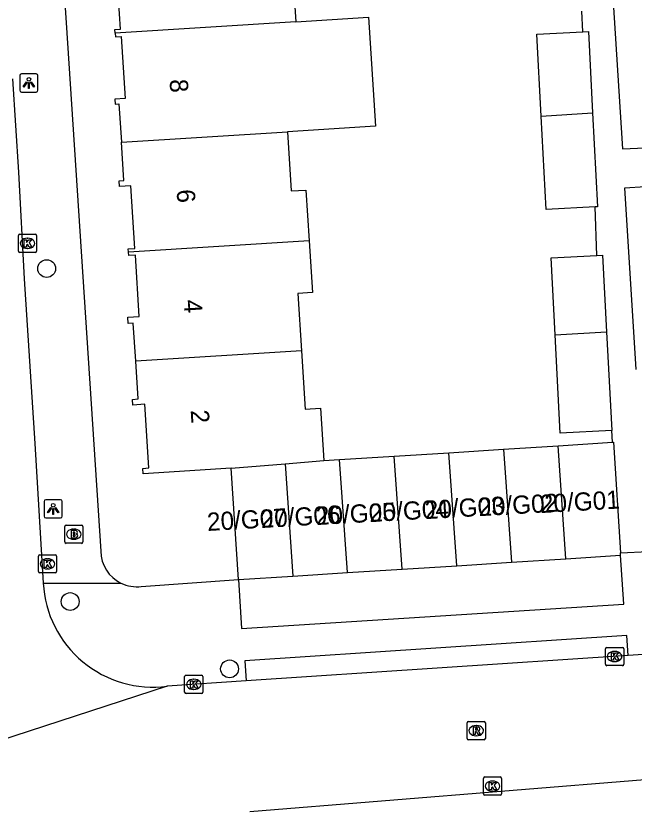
# Model space of a CAD drawing. Extents: x 159689 to 160786, y 387323 to 388339.
# Drawn here: x 160232.55 to 160266.51, y 387825.64 to 387869.09 of the extents above; entities that cross this region are included whole.
import ezdxf

# ---------------------------------------------------------------- set-up
doc = ezdxf.new("R2010")
doc.units = 0
for name, color, linetype in [('IMGEO_Boom', 7, 'Continuous'), ('IMGEO_Brandkraan', 7, 'Continuous'), ('IMGEO_Kolk', 7, 'Continuous'), ('IMGEO_Lichtpunt', 7, 'Continuous'), ('IMGEO_Pand', 7, 'Continuous'), ('IMGEO_Pand_nummerreeks', 7, 'Continuous'), ('IMGEO_Rijbaan_lokaal_open', 7, 'Continuous'), ('IMGEO_Rioolput', 7, 'Continuous'), ('IMGEO_Voetpad_open', 7, 'Continuous')]:
    doc.layers.add(name, color=color, linetype=linetype)

msp = doc.modelspace()

# ---------------------------------------------------------------- linework, layer by layer
at = {"layer": 'IMGEO_Boom'}
for centre in [(160234.247, 387855.215), (160235.539, 387836.933), (160244.289, 387833.235)]:
    msp.add_circle(centre, 0.489, dxfattribs=at)
at = {"layer": 'IMGEO_Brandkraan'}
for p, q in [((160235.236, 387840.204), (160235.236, 387841.056)), ((160235.311, 387841.13), (160236.163, 387841.13)), ((160235.724, 387840.91), (160235.749, 387840.91)), ((160236.237, 387841.056), (160236.237, 387840.204)), ((160236.163, 387840.13), (160235.311, 387840.13)), ((160235.747, 387840.35), (160235.722, 387840.35))]:
    msp.add_line(p, q, dxfattribs=at)
for points in [[(160235.236, 387840.204), (160235.236, 387841.056)], [(160235.311, 387841.13), (160236.163, 387841.13)], [(160236.237, 387841.056), (160236.237, 387840.204)], [(160235.584, 387840.83), (160235.584, 387840.43), (160235.797, 387840.43)], [(160235.815, 387840.83), (160235.584, 387840.83)], [(160235.763, 387840.749), (160235.709, 387840.749), (160235.709, 387840.673)], [(160235.709, 387840.673), (160235.762, 387840.673)], [(160235.771, 387840.597), (160235.709, 387840.597), (160235.709, 387840.516)], [(160235.709, 387840.516), (160235.771, 387840.516)], [(160236.163, 387840.13), (160235.311, 387840.13)]]:
    msp.add_lwpolyline(points, dxfattribs=at)
for centre, radius, start, end in [((160235.313, 387841.054), 0.0765, 91.552, 178.448), ((160235.313, 387841.054), 0.0765, 91.552, 178.448), ((160236.161, 387841.054), 0.0765, 1.552, 88.448), ((160236.161, 387841.054), 0.0765, 1.552, 88.448), ((160235.764, 387840.711), 0.0379, 267.8285, 90.9355), ((160235.772, 387840.556), 0.0404, 269.8759, 90.5077), ((160235.803, 387840.681), 0.251, 268.6676, 293.5347), ((160235.819, 387840.685), 0.145, 59.4692, 91.5367), ((160235.844, 387840.732), 0.0922, 285.5137, 58.1501), ((160235.849, 387840.54), 0.105, 301.3115, 78.989), ((160235.313, 387840.206), 0.0765, 181.552, 268.448), ((160235.313, 387840.206), 0.0765, 181.552, 268.448), ((160236.161, 387840.206), 0.0765, 271.552, 358.448), ((160236.161, 387840.206), 0.0765, 271.552, 358.448)]:
    msp.add_arc(centre, radius, start, end, dxfattribs=at)
for centre, major_axis, ratio, start_param, end_param in [((160235.723, 387840.63), (-0.387, 0.002), 0.722429, 4.712389, 7.853982), ((160235.748, 387840.63), (-0.39, 0.002), 0.717154, 1.570796, 4.712389)]:
    msp.add_ellipse(centre, major_axis=major_axis, ratio=ratio, start_param=start_param, end_param=end_param, dxfattribs=at)
at = {"layer": 'IMGEO_Kolk'}
for p, q in [((160232.692, 387856.174), (160232.692, 387857.026)), ((160232.767, 387857.1), (160233.619, 387857.1)), ((160233.693, 387857.026), (160233.693, 387856.174)), ((160233.18, 387856.88), (160233.205, 387856.88)), ((160233.619, 387856.1), (160232.767, 387856.1)), ((160233.203, 387856.32), (160233.178, 387856.32)), ((160233.793, 387838.577), (160233.793, 387839.429)), ((160233.868, 387839.503), (160234.72, 387839.503)), ((160234.281, 387839.283), (160234.306, 387839.283)), ((160234.794, 387839.429), (160234.794, 387838.577)), ((160234.304, 387838.723), (160234.279, 387838.723)), ((160234.72, 387838.503), (160233.868, 387838.503)), ((160265.007, 387834.413), (160265.859, 387834.413)), ((160264.932, 387833.487), (160264.932, 387834.339)), ((160265.42, 387834.193), (160265.445, 387834.193)), ((160265.933, 387834.339), (160265.933, 387833.487)), ((160265.443, 387833.633), (160265.418, 387833.633)), ((160265.859, 387833.413), (160265.007, 387833.413)), ((160241.823, 387831.959), (160241.823, 387832.811)), ((160241.898, 387832.885), (160242.75, 387832.885)), ((160242.311, 387832.665), (160242.336, 387832.665)), ((160242.824, 387832.811), (160242.824, 387831.959)), ((160242.75, 387831.885), (160241.898, 387831.885)), ((160242.334, 387832.105), (160242.309, 387832.105)), ((160258.225, 387826.374), (160258.225, 387827.226)), ((160258.3, 387827.3), (160259.152, 387827.3)), ((160258.713, 387827.08), (160258.738, 387827.08)), ((160259.226, 387827.226), (160259.226, 387826.374)), ((160259.152, 387826.3), (160258.3, 387826.3)), ((160258.736, 387826.52), (160258.711, 387826.52))]:
    msp.add_line(p, q, dxfattribs=at)
for points in [[(160232.692, 387856.174), (160232.692, 387857.026)], [(160232.767, 387857.1), (160233.619, 387857.1)], [(160233.693, 387857.026), (160233.693, 387856.174)], [(160233.013, 387856.8), (160233.136, 387856.8), (160233.136, 387856.649), (160233.266, 387856.8), (160233.43, 387856.8), (160233.284, 387856.649), (160233.437, 387856.4), (160233.285, 387856.4), (160233.2, 387856.564), (160233.136, 387856.497), (160233.136, 387856.4), (160233.013, 387856.4), (160233.013, 387856.8)], [(160233.619, 387856.1), (160232.767, 387856.1)], [(160233.793, 387838.577), (160233.793, 387839.429)], [(160233.868, 387839.503), (160234.72, 387839.503)], [(160234.114, 387839.203), (160234.237, 387839.203), (160234.237, 387839.052), (160234.367, 387839.203), (160234.531, 387839.203), (160234.385, 387839.052), (160234.538, 387838.803), (160234.386, 387838.803), (160234.301, 387838.967), (160234.237, 387838.9), (160234.237, 387838.803), (160234.114, 387838.803), (160234.114, 387839.203)], [(160234.794, 387839.429), (160234.794, 387838.577)], [(160234.72, 387838.503), (160233.868, 387838.503)], [(160265.007, 387834.413), (160265.859, 387834.413)], [(160264.932, 387833.487), (160264.932, 387834.339)], [(160265.253, 387834.113), (160265.376, 387834.113), (160265.376, 387833.962), (160265.506, 387834.113), (160265.67, 387834.113), (160265.524, 387833.962), (160265.677, 387833.713), (160265.525, 387833.713), (160265.44, 387833.877), (160265.376, 387833.81), (160265.376, 387833.713), (160265.253, 387833.713), (160265.253, 387834.113)], [(160265.933, 387834.339), (160265.933, 387833.487)], [(160265.859, 387833.413), (160265.007, 387833.413)], [(160241.823, 387831.959), (160241.823, 387832.811)], [(160241.898, 387832.885), (160242.75, 387832.885)], [(160242.824, 387832.811), (160242.824, 387831.959)], [(160242.144, 387832.585), (160242.267, 387832.585), (160242.267, 387832.434), (160242.397, 387832.585), (160242.561, 387832.585), (160242.415, 387832.434), (160242.568, 387832.185), (160242.416, 387832.185), (160242.331, 387832.349), (160242.267, 387832.282), (160242.267, 387832.185), (160242.144, 387832.185), (160242.144, 387832.585)], [(160242.75, 387831.885), (160241.898, 387831.885)], [(160258.225, 387826.374), (160258.225, 387827.226)], [(160258.3, 387827.3), (160259.152, 387827.3)], [(160258.546, 387827), (160258.669, 387827), (160258.669, 387826.849), (160258.799, 387827), (160258.963, 387827), (160258.817, 387826.849), (160258.97, 387826.6), (160258.818, 387826.6), (160258.733, 387826.764), (160258.669, 387826.697), (160258.669, 387826.6), (160258.546, 387826.6), (160258.546, 387827)], [(160259.226, 387827.226), (160259.226, 387826.374)], [(160259.152, 387826.3), (160258.3, 387826.3)]]:
    msp.add_lwpolyline(points, dxfattribs=at)
for centre, start, end in [((160232.769, 387857.024), 91.552, 178.448), ((160232.769, 387857.024), 91.552, 178.448), ((160233.617, 387857.024), 1.552, 88.448), ((160233.617, 387857.024), 1.552, 88.448), ((160232.769, 387856.176), 181.552, 268.448), ((160232.769, 387856.176), 181.552, 268.448), ((160233.617, 387856.176), 271.552, 358.448), ((160233.617, 387856.176), 271.552, 358.448), ((160233.87, 387839.427), 91.552, 178.448), ((160233.87, 387839.427), 91.552, 178.448), ((160234.718, 387839.427), 1.552, 88.448), ((160234.718, 387839.427), 1.552, 88.448), ((160233.87, 387838.579), 181.552, 268.448), ((160233.87, 387838.579), 181.552, 268.448), ((160234.718, 387838.579), 271.552, 358.448), ((160234.718, 387838.579), 271.552, 358.448), ((160265.009, 387834.337), 91.552, 178.448), ((160265.009, 387834.337), 91.552, 178.448), ((160265.857, 387834.337), 1.552, 88.448), ((160265.857, 387834.337), 1.552, 88.448), ((160265.009, 387833.489), 181.552, 268.448), ((160265.009, 387833.489), 181.552, 268.448), ((160265.857, 387833.489), 271.552, 358.448), ((160265.857, 387833.489), 271.552, 358.448), ((160241.9, 387832.809), 91.552, 178.448), ((160241.9, 387832.809), 91.552, 178.448), ((160242.748, 387832.809), 1.552, 88.448), ((160242.748, 387832.809), 1.552, 88.448), ((160241.9, 387831.961), 181.552, 268.448), ((160241.9, 387831.961), 181.552, 268.448), ((160242.748, 387831.961), 271.552, 358.448), ((160242.748, 387831.961), 271.552, 358.448), ((160258.302, 387827.224), 91.552, 178.448), ((160258.302, 387827.224), 91.552, 178.448), ((160259.15, 387827.224), 1.552, 88.448), ((160259.15, 387827.224), 1.552, 88.448), ((160258.302, 387826.376), 181.552, 268.448), ((160258.302, 387826.376), 181.552, 268.448), ((160259.15, 387826.376), 271.552, 358.448), ((160259.15, 387826.376), 271.552, 358.448)]:
    msp.add_arc(centre, 0.0765, start, end, dxfattribs=at)
for centre, major_axis, ratio, start_param, end_param in [((160233.179, 387856.6), (-0.387, 0.002), 0.722429, 4.712389, 7.853982), ((160233.204, 387856.6), (-0.39, 0.002), 0.717154, 1.570796, 4.712389), ((160234.28, 387839.003), (-0.387, 0.002), 0.722429, 4.712389, 7.853982), ((160234.305, 387839.003), (-0.39, 0.002), 0.717154, 1.570796, 4.712389), ((160265.419, 387833.913), (-0.387, 0.002), 0.722429, 4.712389, 7.853982), ((160265.444, 387833.913), (-0.39, 0.002), 0.717154, 1.570796, 4.712389), ((160242.31, 387832.385), (-0.387, 0.002), 0.722429, 4.712389, 7.853982), ((160242.335, 387832.385), (-0.39, 0.002), 0.717154, 1.570796, 4.712389), ((160258.712, 387826.8), (-0.387, 0.002), 0.722429, 4.712389, 7.853982), ((160258.737, 387826.8), (-0.39, 0.002), 0.717154, 1.570796, 4.712389)]:
    msp.add_ellipse(centre, major_axis=major_axis, ratio=ratio, start_param=start_param, end_param=end_param, dxfattribs=at)
at = {"layer": 'IMGEO_Lichtpunt'}
for p, q in [((160232.77, 387865.811), (160232.77, 387865.004)), ((160232.77, 387865.811), (160232.77, 387865.004)), ((160233.672, 387865.906), (160232.864, 387865.906)), ((160233.672, 387865.906), (160232.864, 387865.906)), ((160233.766, 387865.004), (160233.766, 387865.811)), ((160233.766, 387865.004), (160233.766, 387865.811)), ((160232.864, 387864.91), (160233.672, 387864.91)), ((160232.864, 387864.91), (160233.672, 387864.91)), ((160234.108, 387842.425), (160234.108, 387841.618)), ((160234.108, 387842.425), (160234.108, 387841.618)), ((160235.01, 387842.52), (160234.202, 387842.52)), ((160235.01, 387842.52), (160234.202, 387842.52)), ((160235.104, 387841.618), (160235.104, 387842.425)), ((160235.104, 387841.618), (160235.104, 387842.425)), ((160234.202, 387841.524), (160235.01, 387841.524)), ((160234.202, 387841.524), (160235.01, 387841.524))]:
    msp.add_line(p, q, dxfattribs=at)
for points in [[(160233.144, 387865.475), (160233.183, 387865.447), (160232.995, 387865.185), (160232.957, 387865.212), (160233.144, 387865.475)], [(160233.246, 387865.427), (160233.293, 387865.427), (160233.293, 387865.105), (160233.246, 387865.105), (160233.246, 387865.427)], [(160233.356, 387865.447), (160233.394, 387865.474), (160233.581, 387865.212), (160233.542, 387865.184), (160233.356, 387865.447)], [(160234.482, 387842.089), (160234.521, 387842.061), (160234.333, 387841.799), (160234.295, 387841.826), (160234.482, 387842.089)], [(160234.584, 387842.041), (160234.631, 387842.041), (160234.631, 387841.719), (160234.584, 387841.719), (160234.584, 387842.041)], [(160234.694, 387842.061), (160234.732, 387842.088), (160234.919, 387841.826), (160234.88, 387841.798), (160234.694, 387842.061)]]:
    msp.add_lwpolyline(points, dxfattribs=at)
for centre in [(160233.269, 387865.609), (160234.607, 387842.223)]:
    msp.add_circle(centre, 0.0994, dxfattribs=at)
for centre, start, end in [((160232.864, 387865.811), 90, 180), ((160232.864, 387865.811), 90, 180), ((160233.672, 387865.811), 0, 90), ((160233.672, 387865.811), 0, 90), ((160232.864, 387865.004), 180, 270), ((160232.864, 387865.004), 180, 270), ((160233.672, 387865.004), 270, 0), ((160233.672, 387865.004), 270, 360), ((160234.202, 387842.425), 90, 180), ((160234.202, 387842.425), 90, 180), ((160235.01, 387842.425), 0, 90), ((160235.01, 387842.425), 0, 90), ((160234.202, 387841.618), 180, 270), ((160234.202, 387841.618), 180, 270), ((160235.01, 387841.618), 270, 0), ((160235.01, 387841.618), 270, 360)]:
    msp.add_arc(centre, 0.0946, start, end, dxfattribs=at)
at = {"layer": 'IMGEO_Pand'}
for points in [[(160246.697, 387874.823), (160246.911, 387871.452), (160247.752, 387871.506), (160247.927, 387868.76)], [(160238.009, 387868.142), (160237.997, 387868.338), (160238.293, 387868.357), (160238.077, 387871.746), (160237.544, 387871.712), (160237.527, 387871.967), (160237.754, 387871.982), (160237.626, 387873.983), (160237.382, 387873.967), (160237.367, 387874.204), (160242.419, 387874.525)], [(160247.927, 387868.76), (160238.009, 387868.142)], [(160247.927, 387868.76), (160251.923, 387869.014), (160252.303, 387863.032), (160247.466, 387862.725)], [(160238.009, 387868.142), (160238.022, 387867.945), (160238.34, 387867.966), (160238.557, 387864.563), (160237.985, 387864.526), (160238.002, 387864.248), (160238.216, 387864.262), (160238.35, 387862.158)], [(160261.402, 387863.592), (160261.168, 387868.084), (160263.691, 387868.215)], [(160263.691, 387868.215), (160263.991, 387868.231), (160264.223, 387863.767)], [(160261.402, 387863.592), (160264.223, 387863.767)], [(160264.358, 387858.608), (160261.669, 387858.468), (160261.402, 387863.592)], [(160264.223, 387863.767), (160264.491, 387858.615), (160264.358, 387858.608)], [(160238.35, 387862.158), (160247.466, 387862.725)], [(160247.466, 387862.725), (160247.672, 387859.477), (160248.484, 387859.529), (160248.662, 387856.736)], [(160238.738, 387856.118), (160238.727, 387856.298), (160239.079, 387856.32), (160238.861, 387859.753), (160238.247, 387859.714), (160238.226, 387860.037), (160238.484, 387860.053), (160238.35, 387862.158)], [(160248.662, 387856.736), (160238.738, 387856.118)], [(160248.662, 387856.736), (160248.842, 387853.906), (160248.032, 387853.854), (160248.232, 387850.704)], [(160239.136, 387850.138), (160239.003, 387852.22), (160238.723, 387852.202), (160238.702, 387852.539), (160239.332, 387852.579), (160239.117, 387855.96), (160238.75, 387855.937), (160238.738, 387856.118)], [(160262.168, 387851.571), (160261.948, 387855.798), (160264.463, 387855.929)], [(160264.463, 387855.929), (160264.771, 387855.945), (160264.989, 387851.747)], [(160262.168, 387851.571), (160264.989, 387851.747)], [(160264.989, 387851.747), (160265.271, 387846.329)], [(160265.271, 387846.329), (160262.449, 387846.182), (160262.168, 387851.571)], [(160248.232, 387850.704), (160239.136, 387850.138)], [(160248.232, 387850.704), (160248.436, 387847.502), (160249.288, 387847.556), (160249.471, 387844.669)], [(160244.382, 387844.258), (160239.539, 387843.95), (160239.52, 387844.246), (160239.862, 387844.268), (160239.639, 387847.766), (160238.976, 387847.724), (160238.956, 387848.036), (160239.268, 387848.056), (160239.136, 387850.138)], [(160262.327, 387845.486), (160265.313, 387845.676)], [(160265.313, 387845.676), (160265.364, 387845.679), (160265.75, 387839.608)], [(160256.33, 387845.105), (160259.328, 387845.295)], [(160259.328, 387845.295), (160262.327, 387845.486)], [(160259.328, 387845.295), (160259.763, 387839.092)], [(160262.761, 387839.282), (160262.327, 387845.486)], [(160250.333, 387844.724), (160253.332, 387844.914)], [(160253.332, 387844.914), (160256.33, 387845.105)], [(160253.766, 387838.711), (160253.332, 387844.914)], [(160256.764, 387838.901), (160256.33, 387845.105)], [(160244.382, 387844.258), (160247.338, 387844.497)], [(160247.338, 387844.497), (160249.471, 387844.669)], [(160247.338, 387844.497), (160247.769, 387838.33)], [(160249.471, 387844.669), (160250.333, 387844.724)], [(160250.768, 387838.52), (160250.333, 387844.724)], [(160244.771, 387838.139), (160244.382, 387844.258)], [(160265.759, 387839.473), (160265.75, 387839.608)], [(160259.763, 387839.092), (160262.761, 387839.282)], [(160262.761, 387839.282), (160265.759, 387839.473)], [(160250.768, 387838.52), (160253.766, 387838.711)], [(160253.766, 387838.711), (160256.764, 387838.901)], [(160256.764, 387838.901), (160259.763, 387839.092)], [(160244.771, 387838.139), (160247.769, 387838.33)], [(160247.769, 387838.33), (160250.768, 387838.52)]]:
    msp.add_lwpolyline(points, dxfattribs=at)
at = {"layer": 'IMGEO_Rijbaan_lokaal_open'}
for points in [[(160232.373, 387865.641), (160232.704, 387860.507), (160233.008, 387854.654), (160233.597, 387845.602), (160234.061, 387837.94)], [(160329.439, 387838.117), (160324.666, 387837.815), (160317.074, 387837.334), (160266.183, 387833.964)], [(160266.183, 387833.964), (160245.208, 387832.575)], [(160240.867, 387832.288), (160223.948, 387826.779)], [(160245.208, 387832.575), (160240.867, 387832.288)], [(160267.095, 387827.148), (160245.41, 387825.395)]]:
    msp.add_lwpolyline(points, dxfattribs=at)
msp.add_arc((160240.079, 387838.263), 6.027, 183.0757, 277.5089, dxfattribs=at)
at = {"layer": 'IMGEO_Rioolput'}
for p, q in [((160257.335, 387829.417), (160257.335, 387830.269)), ((160257.41, 387830.343), (160258.262, 387830.343)), ((160257.823, 387830.123), (160257.848, 387830.123)), ((160258.336, 387830.269), (160258.336, 387829.417)), ((160258.262, 387829.343), (160257.41, 387829.343)), ((160257.846, 387829.563), (160257.821, 387829.563))]:
    msp.add_line(p, q, dxfattribs=at)
for points in [[(160257.335, 387829.417), (160257.335, 387830.269)], [(160257.41, 387830.343), (160258.262, 387830.343)], [(160257.924, 387830.041), (160257.672, 387830.043), (160257.672, 387829.643)], [(160258.336, 387830.269), (160258.336, 387829.417)], [(160257.672, 387829.643), (160257.796, 387829.643), (160257.796, 387829.805), (160257.807, 387829.805)], [(160257.85, 387829.962), (160257.796, 387829.962), (160257.796, 387829.881)], [(160257.796, 387829.881), (160257.848, 387829.881)], [(160257.854, 387829.776), (160257.925, 387829.643), (160258.065, 387829.643), (160258, 387829.769)], [(160258.262, 387829.343), (160257.41, 387829.343)]]:
    msp.add_lwpolyline(points, dxfattribs=at)
for centre, radius, start, end in [((160257.412, 387830.267), 0.0765, 91.552, 178.448), ((160257.412, 387830.267), 0.0765, 91.552, 178.448), ((160257.923, 387829.931), 0.109, 350.3612, 89.416), ((160258.26, 387830.267), 0.0765, 1.552, 88.448), ((160258.26, 387830.267), 0.0765, 1.552, 88.448), ((160257.806, 387829.752), 0.0533, 26.0293, 88.6989), ((160257.832, 387830.07), 0.19, 274.7715, 282.9687), ((160257.856, 387829.866), 0.0964, 77.0061, 93.1865), ((160257.87, 387829.923), 0.0378, 276.6634, 79.6772), ((160257.921, 387829.931), 0.112, 277.5842, 350.9817), ((160257.905, 387829.716), 0.108, 29.5134, 73.7905), ((160257.412, 387829.419), 0.0765, 181.552, 268.448), ((160257.412, 387829.419), 0.0765, 181.552, 268.448), ((160258.26, 387829.419), 0.0765, 271.552, 358.448), ((160258.26, 387829.419), 0.0765, 271.552, 358.448)]:
    msp.add_arc(centre, radius, start, end, dxfattribs=at)
for centre, major_axis, ratio, start_param, end_param in [((160257.822, 387829.843), (-0.387, 0.002), 0.722429, 4.712389, 7.853982), ((160257.847, 387829.843), (-0.39, 0.002), 0.717154, 1.570796, 4.712389)]:
    msp.add_ellipse(centre, major_axis=major_axis, ratio=ratio, start_param=start_param, end_param=end_param, dxfattribs=at)
at = {"layer": 'IMGEO_Voetpad_open'}
for points in [[(160234.7, 387878.216), (160237.22, 387839.697)], [(160265.199, 387872.173), (160265.856, 387861.784), (160267.105, 387861.853)], [(160263.691, 387868.215), (160263.632, 387869.35)], [(160266.622, 387849.679), (160265.991, 387859.653), (160267.111, 387859.715)], [(160264.463, 387855.929), (160264.358, 387858.608)], [(160265.313, 387845.676), (160265.271, 387846.329)], [(160265.75, 387839.608), (160267.27, 387839.686)], [(160244.771, 387838.139), (160244.941, 387835.461), (160265.93, 387836.796), (160265.759, 387839.473)], [(160234.061, 387837.94), (160238.327, 387837.942)], [(160239.442, 387837.76), (160244.771, 387838.139)], [(160266.183, 387833.964), (160266.11, 387835.062), (160245.135, 387833.673), (160245.208, 387832.575)]]:
    msp.add_lwpolyline(points, dxfattribs=at)
for centre, radius, start, end in [((160239.188, 387839.712), 1.968, 180.4271, 244.0578), ((160239.187, 387839.705), 1.961, 243.991, 277.4679)]:
    msp.add_arc(centre, radius, start, end, dxfattribs=at)

# ---------------------------------------------------------------- texts
at = {"layer": 'IMGEO_Pand_nummerreeks'}
for s, rotation, p in [('8', 273.6495, (160240.994, 387865.59)), ('6', 273.6468, (160241.38, 387859.539)), ('4', 273.6468, (160241.766, 387853.485)), ('2', 273.6468, (160242.152, 387847.433)), ('20/G03', 3.3139, (160255.041, 387841.457)), ('20/G02', 3.3139, (160257.981, 387841.619)), ('20/G01', 3.3117, (160261.361, 387841.789)), ('20/G06', 3.3139, (160246.027, 387840.969)), ('20/G05', 3.3139, (160249.061, 387841.131)), ('20/G04', 3.3139, (160251.98, 387841.294)), ('20/G07', 3.3139, (160243.081, 387840.806))]:
    msp.add_text(s, height=1, rotation=rotation, dxfattribs=at).set_placement(p)

doc.saveas('drawing.dxf')
